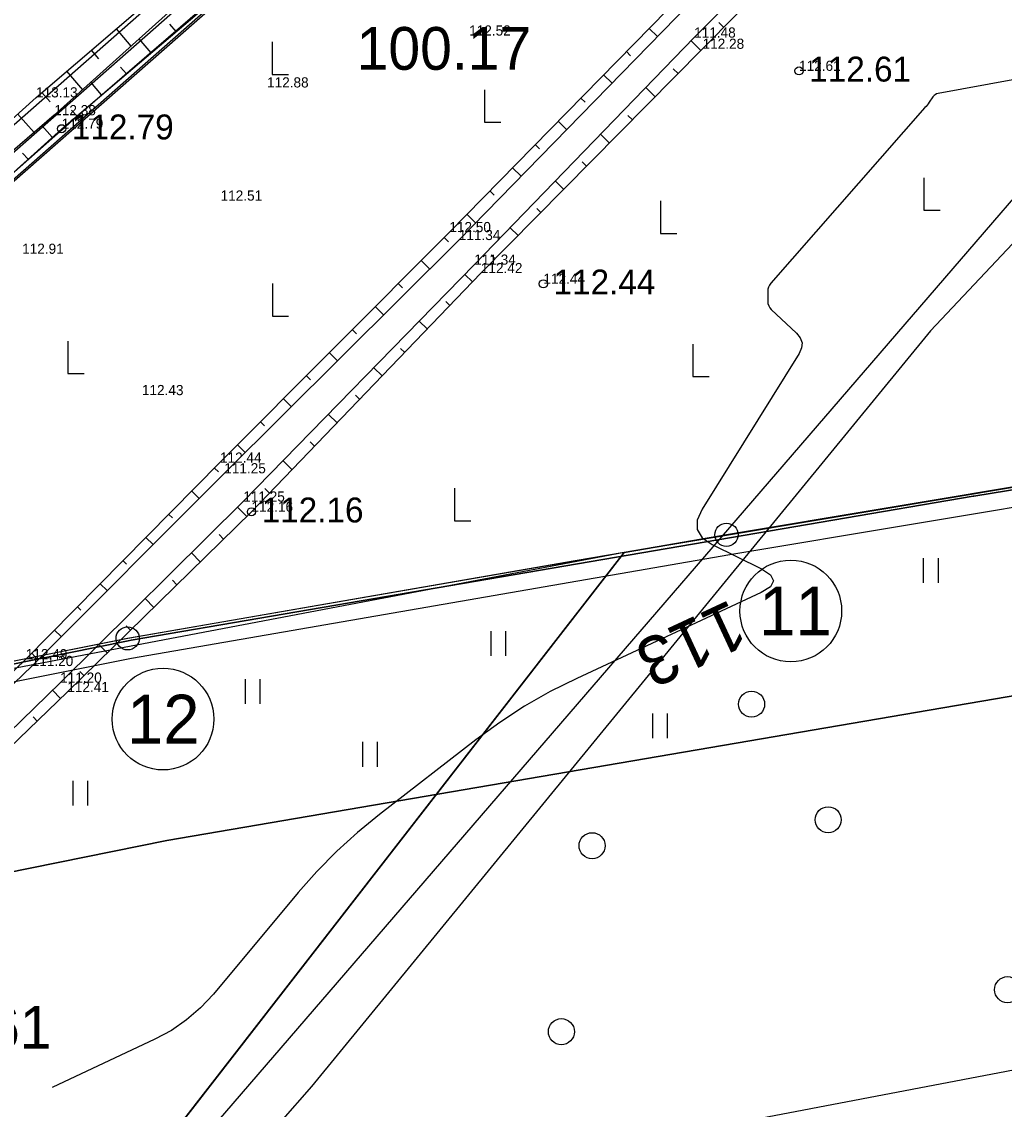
# Model space of a CAD drawing. Extents: x 662249 to 665480, y 6426254 to 6428735.
# Drawn here: x 662662.4 to 662759.1, y 6428174.7 to 6428281.7 of the extents above; entities that cross this region are included whole.
import ezdxf

# ---------------------------------------------------------------- set-up
doc = ezdxf.new("R2010")
doc.units = 0
for name, color, linetype in [('ElektriShuliin__x0020__1__x002d__20__x0020__kV__x0020____x0028__Keskpingeliin__x0029___VOOND', 7, 'Continuous'), ('GEOLPUNKT', 7, 'Continuous'), ('HALJASTUS', 7, 'Continuous'), ('HORISONTAAL', 7, 'Continuous'), ('kataster', 7, 'Continuous'), ('KORGUS-EH2000', 7, 'Continuous'), ('MAAMUDEL-EH2000', 7, 'Continuous'), ('Maaparandus_1_VOOND', 7, 'Continuous'), ('MOOTPIIR', 7, 'Continuous'), ('PIIR_ME', 7, 'Continuous'), ('PIIR_TM', 7, 'Continuous'), ('PIIRIMLEITUD', 7, 'Continuous'), ('PLOKK', 7, 'Continuous'), ('RELJEEF', 7, 'Continuous'), ('TEHNO', 7, 'Continuous'), ('TÄIDE', 7, 'Continuous')]:
    doc.layers.add(name, color=color, linetype=linetype)

msp = doc.modelspace()

# ---------------------------------------------------------------- linework, layer by layer
at = {"layer": 'ElektriShuliin__x0020__1__x002d__20__x0020__kV__x0020____x0028__Keskpingeliin__x0029___VOOND'}
for points in [[(662334.53, 6428157.48), (662363.05, 6428162.46), (662436, 6428175.46), (662436.01, 6428175.46), (662511.06, 6428188.69), (662592.77, 6428204.58), (662672.91, 6428220.78), (662673.21, 6428220.84), (662756.03, 6428235), (662756.1, 6428235.01), (662839.12, 6428248.6), (662921.78, 6428263.39), (662922.16, 6428263.46), (663019.92, 6428277.04), (663059.26, 6428324.89)], [(663058.79, 6428292.83), (663032.88, 6428261.32), (663031.25, 6428259.74), (663028.99, 6428258.43), (663026.54, 6428257.77), (662925.11, 6428243.67), (662842.57, 6428228.9), (662842.43, 6428228.87), (662759.36, 6428215.28), (662676.72, 6428201.15), (662596.69, 6428184.97), (662596.62, 6428184.95), (662514.79, 6428169.04), (662514.62, 6428169.01), (662439.49, 6428155.76), (662366.54, 6428142.77), (662366.51, 6428142.76), (662334.98, 6428137.25)]]:
    msp.add_lwpolyline(points, dxfattribs=at)
at = {"layer": 'HALJASTUS'}
for p, q in [((662687.08, 6428279.69), (662687.08, 6428276.49)), ((662687.08, 6428276.49), (662688.68, 6428276.49)), ((662707.96, 6428274.99), (662707.96, 6428271.79)), ((662707.96, 6428271.79), (662709.56, 6428271.79)), ((662751.18, 6428266.33), (662751.18, 6428263.13)), ((662725.28, 6428264.06), (662725.28, 6428260.86)), ((662751.18, 6428263.13), (662752.78, 6428263.13)), ((662725.28, 6428260.86), (662726.88, 6428260.86)), ((662687.09, 6428255.93), (662687.09, 6428252.73)), ((662687.09, 6428252.73), (662688.69, 6428252.73)), ((662666.98, 6428250.27), (662666.98, 6428247.07)), ((662728.46, 6428249.97), (662728.46, 6428246.77)), ((662666.98, 6428247.07), (662668.58, 6428247.07)), ((662728.46, 6428246.77), (662730.06, 6428246.77)), ((662705.02, 6428235.79), (662705.02, 6428232.59)), ((662705.02, 6428232.59), (662706.62, 6428232.59)), ((662751.12, 6428228.92), (662751.12, 6428226.49)), ((662752.57, 6428228.92), (662752.57, 6428226.49)), ((662708.59, 6428221.74), (662708.59, 6428219.31)), ((662710.04, 6428221.74), (662710.04, 6428219.31)), ((662684.42, 6428217.02), (662684.42, 6428214.58)), ((662685.87, 6428217.02), (662685.87, 6428214.58)), ((662724.49, 6428213.65), (662724.49, 6428211.22)), ((662725.94, 6428213.65), (662725.94, 6428211.22)), ((662695.96, 6428210.84), (662695.96, 6428208.4)), ((662697.41, 6428210.84), (662697.41, 6428208.4)), ((662667.47, 6428207.02), (662667.47, 6428204.58)), ((662668.92, 6428207.02), (662668.92, 6428204.58))]:
    msp.add_line(p, q, dxfattribs=at)
for centre in [(662734.23, 6428214.56), (662741.76, 6428203.19), (662718.54, 6428200.64), (662759.41, 6428186.48), (662715.52, 6428182.35)]:
    msp.add_circle(centre, 1.28, dxfattribs=at)
at = {"layer": 'HORISONTAAL'}
msp.add_lwpolyline([(662759.92, 6428275.96), (662752.59, 6428274.62), (662752.43, 6428274.57), (662752.3, 6428274.5), (662752.18, 6428274.41), (662752.07, 6428274.29), (662751.69, 6428273.75), (662751.59, 6428273.61), (662751.49, 6428273.48), (662751.39, 6428273.35), (662751.28, 6428273.23), (662736.13, 6428255.96), (662735.99, 6428255.77), (662735.89, 6428255.57), (662735.84, 6428255.36), (662735.82, 6428255.13), (662735.82, 6428254.18), (662735.84, 6428253.95), (662735.91, 6428253.74), (662736.02, 6428253.55), (662736.17, 6428253.38), (662738.65, 6428251.04), (662739.02, 6428250.58), (662739.19, 6428250.1), (662739.15, 6428249.59), (662738.91, 6428249.05), (662729.36, 6428233.75), (662728.89, 6428232.67), (662728.89, 6428231.73), (662729.38, 6428230.92), (662730.35, 6428230.26), (662735.2, 6428227.86), (662736.1, 6428227.27), (662736.4, 6428226.68), (662736.09, 6428226.1), (662735.17, 6428225.53), (662717.04, 6428217.09), (662714.43, 6428215.79), (662711.9, 6428214.35), (662709.46, 6428212.76), (662707.1, 6428211.04), (662697.62, 6428203.71), (662695.47, 6428201.95), (662693.42, 6428200.09), (662691.48, 6428198.11), (662689.64, 6428196.03), (662681.29, 6428186.05), (662680.04, 6428184.7), (662678.66, 6428183.51), (662677.16, 6428182.48), (662675.54, 6428181.61), (662665.44, 6428176.87)], dxfattribs=at)
at = {"layer": 'kataster'}
msp.add_line((662721.7, 6428229.48), (662668.6, 6428161.14), dxfattribs=at)
for points in [[(662391.23, 6428299.93), (662608.71, 6428359.38), (662618.16, 6428423.35), (662629.14, 6428493.48), (662661.22, 6428493.51), (662706.83, 6428541.46), (662795.71, 6428534.49), (662823.75, 6428528.71), (662852.16, 6428518.05), (662998.5, 6428443.86), (662984.06, 6428410.76), (663021.4, 6428410.92), (662971.37, 6428270.38), (662921.77, 6428263.47), (662876.27, 6428255.36), (662725.9, 6428230.21), (662721.7, 6428229.48), (662716.89, 6428228.65), (662672.87, 6428221.02), (662593.61, 6428205.21), (662588.99, 6428204.27), (662585.3, 6428203.52), (662511.03, 6428188.8)], [(662721.7, 6428229.48), (662588.99, 6428204.27), (662552.63, 6428139.02)]]:
    msp.add_lwpolyline(points, dxfattribs=at)
msp.add_lwpolyline([(662618.06, 6428096.1), (662721.7, 6428229.48), (662725.9, 6428230.21), (662876.27, 6428255.36), (662921.77, 6428263.47), (662971.37, 6428270.38), (662959.35, 6428237.52), (662931.24, 6428230.84), (662828.86, 6428061.56), (662756.55, 6428009.23), (662644.16, 6427992.31)], close=True, dxfattribs=at)
at = {"layer": 'KORGUS-EH2000'}
for centre in [(662738.9, 6428276.84), (662666.37, 6428271.15), (662713.75, 6428255.9), (662685.04, 6428233.48)]:
    msp.add_circle(centre, 0.4, dxfattribs=at)
at = {"layer": 'Maaparandus_1_VOOND'}
msp.add_lwpolyline([(662549.59, 6428138.44), (662580.7, 6428195), (662786.09, 6428375.23), (662815.22, 6428328.39), (662671.51, 6428161.7)], dxfattribs=at)
at = {"layer": 'MOOTPIIR'}
msp.add_lwpolyline([(662323.64, 6428653.68), (662820.99, 6428624.05), (663000, 6428592), (663088.34, 6428517.37), (663059.39, 6428333.69), (663057.95, 6428235.42), (662335.85, 6428097.66)], close=True, dxfattribs=at)
at = {"layer": 'PIIR_ME'}
for points in [[(662706.77, 6428541.46), (662795.71, 6428534.49), (662823.75, 6428528.71), (662852.16, 6428518.05), (662987.32, 6428449.53), (662974.57, 6428415.03), (662981.01, 6428352.07), (662955.63, 6428268.2), (662921.76, 6428263.49), (662876.27, 6428255.35), (662816.01, 6428331.34), (662786.08, 6428375.63), (662782.84, 6428372.78), (662591.85, 6428204.81), (662511.04, 6428188.79), (662401.66, 6428169.5), (662375.81, 6428299.6), (662391.2, 6428299.93), (662608.67, 6428359.34), (662618.39, 6428422.96), (662629.18, 6428493.54), (662661.3, 6428493.57)], [(662707.56, 6428539.39), (662795.43, 6428532.51), (662823.19, 6428526.78), (662851.35, 6428516.22), (662984.83, 6428448.55), (662972.53, 6428415.29), (662978.98, 6428352.27), (662954.09, 6428270), (662921.45, 6428265.47), (662877.09, 6428257.53), (662817.62, 6428332.52), (662786.46, 6428378.63), (662781.52, 6428374.28), (662590.93, 6428206.67), (662510.67, 6428190.76), (662403.24, 6428171.81), (662378.24, 6428297.65), (662391.49, 6428297.94), (662610.45, 6428357.75), (662620.37, 6428422.66), (662630.9, 6428491.54), (662662.16, 6428491.57)]]:
    msp.add_lwpolyline(points, close=True, dxfattribs=at)
at = {"layer": 'PIIR_TM'}
for points in [[(662705.98, 6428543.53), (662795.99, 6428536.47), (662824.31, 6428530.64), (662852.97, 6428519.88), (663001.09, 6428444.79), (662984.88, 6428407.63), (663023.78, 6428407.94), (662974.61, 6428268.82), (662922.07, 6428261.51), (662876.61, 6428253.38), (662732.09, 6428229.24), (662673.23, 6428219.06), (662592.24, 6428202.85), (662511.41, 6428186.82), (662402, 6428167.53), (662390.21, 6428165.55), (662363.23, 6428301.33), (662390.91, 6428301.92), (662606.89, 6428360.93), (662616.41, 6428423.26), (662627.46, 6428495.54), (662660.44, 6428495.57)], [(662706.77, 6428541.46), (662795.71, 6428534.49), (662823.75, 6428528.71), (662852.16, 6428518.05), (662998.5, 6428443.86), (662981.81, 6428405.6), (663020.94, 6428405.92), (662973.13, 6428270.63), (662921.76, 6428263.49), (662876.27, 6428255.35), (662731.76, 6428231.22), (662672.86, 6428221.03), (662591.85, 6428204.81), (662511.04, 6428188.79), (662401.66, 6428169.5), (662391.79, 6428167.84), (662365.66, 6428299.38), (662391.2, 6428299.93), (662608.67, 6428359.34), (662618.39, 6428422.96), (662629.18, 6428493.54), (662661.3, 6428493.57)]]:
    msp.add_lwpolyline(points, close=True, dxfattribs=at)
for centre in [(662738.09, 6428223.72), (662676.34, 6428213.09)]:
    msp.add_circle(centre, 5, dxfattribs=at)
at = {"layer": 'PIIRIMLEITUD'}
for centre in [(662731.76, 6428231.22), (662672.86, 6428221.03)]:
    msp.add_circle(centre, 1.14, dxfattribs=at)
at = {"layer": 'PLOKK'}
msp.add_lwpolyline([(662708.36, 6428537.32), (662795.15, 6428530.52), (662822.64, 6428524.86), (662850.55, 6428514.38), (662982.33, 6428447.57), (662970.5, 6428415.55), (662976.95, 6428352.46), (662952.54, 6428271.81), (662921.13, 6428267.44), (662877.92, 6428259.71), (662819.24, 6428333.71), (662786.85, 6428381.63), (662780.2, 6428375.78), (662590.02, 6428208.52), (662510.3, 6428192.72), (662404.82, 6428174.12), (662380.66, 6428295.7), (662391.78, 6428295.94), (662612.23, 6428356.17), (662622.34, 6428422.36), (662632.62, 6428489.54), (662663.02, 6428489.57)], close=True, dxfattribs=at)
msp.add_lwpolyline([(662814.98, 6428332.86), (662814.23, 6428330.38), (662810.09, 6428321.94), (662805.12, 6428313.17), (662799.83, 6428306.38), (662784.93, 6428289.34), (662773.84, 6428276.59), (662762.59, 6428262.69), (662751.83, 6428251.27), (662690.93, 6428176.96), (662678.73, 6428163.07)], dxfattribs=at)
at = {"layer": 'RELJEEF'}
for p, q in [((662671.72, 6428280.97), (662673.18, 6428279.26)), ((662676.99, 6428281.42), (662677.61, 6428280.7)), ((662724.15, 6428281.02), (662724.97, 6428280.21)), ((662731.02, 6428281.6), (662731.5, 6428281.12)), ((662675.17, 6428278.63), (662674, 6428280)), ((662729.25, 6428278.85), (662728.29, 6428279.8)), ((662670.04, 6428278.01), (662669.29, 6428278.89)), ((662722.32, 6428278.33), (662721.91, 6428278.74)), ((662666.86, 6428276.81), (662668.42, 6428274.98)), ((662672.17, 6428277.21), (662672.73, 6428276.55)), ((662726.53, 6428277.04), (662727, 6428276.57)), ((662670.29, 6428274.48), (662669.24, 6428275.72)), ((662719.67, 6428276.45), (662720.5, 6428275.64)), ((662665.24, 6428273.79), (662664.42, 6428274.73)), ((662724.75, 6428274.3), (662723.83, 6428275.2)), ((662717.85, 6428273.76), (662717.43, 6428274.17)), ((662662.04, 6428272.6), (662663.67, 6428270.78)), ((662667.35, 6428272.99), (662667.85, 6428272.41)), ((662722.05, 6428272.46), (662722.5, 6428272.02)), ((662665.44, 6428270.31), (662664.44, 6428271.44)), ((662715.19, 6428271.88), (662716.03, 6428271.06)), ((662720.25, 6428269.74), (662719.38, 6428270.61)), ((662713.37, 6428269.18), (662712.95, 6428269.6)), ((662662.53, 6428268.75), (662663.06, 6428268.17)), ((662710.71, 6428267.31), (662711.56, 6428266.48)), ((662717.58, 6428267.89), (662718, 6428267.47)), ((662715.75, 6428265.19), (662714.93, 6428266.01)), ((662708.9, 6428264.61), (662708.47, 6428265.03)), ((662706.23, 6428262.74), (662707.09, 6428261.9)), ((662713.1, 6428263.31), (662713.5, 6428262.92)), ((662711.26, 6428260.64), (662710.47, 6428261.41)), ((662704.41, 6428260.04), (662703.98, 6428260.46)), ((662708.62, 6428258.74), (662709.01, 6428258.36)), ((662701.73, 6428258.19), (662702.57, 6428257.35)), ((662706.77, 6428256.08), (662706.01, 6428256.81)), ((662699.88, 6428255.51), (662699.47, 6428255.93)), ((662704.16, 6428254.15), (662704.55, 6428253.77)), ((662697.21, 6428253.66), (662698.03, 6428252.84)), ((662702.33, 6428251.46), (662701.54, 6428252.23)), ((662695.36, 6428250.99), (662694.95, 6428251.39)), ((662692.7, 6428249.12), (662693.49, 6428248.33)), ((662699.71, 6428249.55), (662700.11, 6428249.16)), ((662690.83, 6428246.46), (662690.44, 6428246.85)), ((662697.89, 6428246.85), (662697.07, 6428247.64)), ((662688.18, 6428244.58), (662688.95, 6428243.82)), ((662695.26, 6428244.95), (662695.68, 6428244.55)), ((662693.46, 6428242.24), (662692.6, 6428243.06)), ((662686.31, 6428241.94), (662685.93, 6428242.32)), ((662690.8, 6428240.35), (662691.24, 6428239.93)), ((662683.67, 6428240.05), (662684.42, 6428239.3)), ((662689.02, 6428237.63), (662688.14, 6428238.48)), ((662681.78, 6428237.41), (662681.41, 6428237.78)), ((662679.16, 6428235.5), (662679.89, 6428234.78)), ((662686.35, 6428235.76), (662686.8, 6428235.32)), ((662684.57, 6428233.03), (662683.67, 6428233.92)), ((662677.27, 6428232.87), (662676.91, 6428233.22)), ((662674.66, 6428230.95), (662675.36, 6428230.26)), ((662681.85, 6428231.24), (662682.29, 6428230.79)), ((662672.76, 6428228.33), (662672.42, 6428228.67)), ((662680, 6428228.55), (662679.13, 6428229.43)), ((662670.17, 6428226.4), (662670.84, 6428225.73)), ((662677.28, 6428226.75), (662677.71, 6428226.31)), ((662675.43, 6428224.07), (662674.58, 6428224.94)), ((662668.25, 6428223.8), (662667.92, 6428224.12)), ((662672.72, 6428222.26), (662673.14, 6428221.83)), ((662665.67, 6428221.84), (662666.31, 6428221.21)), ((662670.85, 6428219.6), (662670.03, 6428220.44)), ((662663.73, 6428219.25), (662663.42, 6428219.57)), ((662668.16, 6428217.77), (662668.57, 6428217.36)), ((662666.27, 6428215.12), (662665.47, 6428215.95)), ((662663.58, 6428213.31), (662663.97, 6428212.9))]:
    msp.add_line(p, q, dxfattribs=at)
for points in [[(662553.11, 6428157.57), (662569.51, 6428187.93), (662580.53, 6428199.92), (662616.52, 6428231.73), (662642.5, 6428254.97), (662663.85, 6428274.23), (662703.25, 6428307.97), (662725.58, 6428327.36)], [(662725.02, 6428324.34), (662704.8, 6428307.69), (662665.64, 6428272.48), (662643.18, 6428253.11), (662617.94, 6428230.18), (662582.21, 6428198.16), (662571.67, 6428187.23), (662554.76, 6428156.71)], [(662556.11, 6428155.52), (662572.64, 6428185.5), (662583.22, 6428196.59), (662618.64, 6428228.79), (662643.99, 6428250.95), (662666.37, 6428271.15), (662706.33, 6428305.1), (662724.74, 6428320.94)], [(662625.04, 6428174.9), (662647.9, 6428197.4), (662666.92, 6428215.75), (662685.04, 6428233.48), (662707.6, 6428256.95), (662729.41, 6428279.01), (662746.16, 6428295.97)], [(662623.79, 6428175.15), (662647.26, 6428198.25), (662666.22, 6428216.67), (662684.23, 6428234.48), (662706.95, 6428257.78), (662728.58, 6428280.11), (662743.99, 6428295.62)], [(662619.94, 6428177.07), (662643.67, 6428200.42), (662662.84, 6428218.98), (662681.94, 6428238.31), (662704.5, 6428260.98), (662725.95, 6428282.86), (662737.86, 6428294.28)], [(662621.1, 6428176.31), (662644.14, 6428199.76), (662663.42, 6428218.31), (662682.36, 6428237.26), (662705.43, 6428260.2), (662726.81, 6428282.09), (662739.76, 6428294.57)]]:
    msp.add_lwpolyline(points, dxfattribs=at)
at = {"layer": 'TEHNO'}
msp.add_lwpolyline([(662682.31, 6428284.86), (662674.76, 6428278.3), (662667.22, 6428271.77), (662667.2, 6428271.75), (662666.66, 6428271.24), (662665.68, 6428270.42), (662659.71, 6428265.13), (662652.22, 6428258.5), (662644.73, 6428251.88), (662644.35, 6428251.54), (662643.87, 6428251.09), (662643.16, 6428250.51), (662637.22, 6428245.27), (662629.72, 6428238.66), (662622.21, 6428232.05), (662619.56, 6428229.72), (662618.57, 6428228.8), (662618.02, 6428228.34), (662614.71, 6428225.44), (662607.19, 6428218.85)], dxfattribs=at)
at = {"layer": 'TÄIDE'}
for points in [[(663059.26, 6428324.89), (663019.92, 6428277.04), (662922.16, 6428263.46), (662921.78, 6428263.39), (662839.12, 6428248.6), (662756.1, 6428235.01), (662756.03, 6428235), (662673.21, 6428220.84), (662672.91, 6428220.78), (662592.77, 6428204.58), (662511.06, 6428188.69), (662436.01, 6428175.46), (662436, 6428175.46), (662363.05, 6428162.46), (662334.53, 6428157.48)], [(662334.98, 6428137.25), (662366.51, 6428142.76), (662366.54, 6428142.77), (662439.49, 6428155.76), (662514.62, 6428169.01), (662514.79, 6428169.04), (662596.62, 6428184.95), (662596.69, 6428184.97), (662676.72, 6428201.15), (662759.36, 6428215.28), (662842.43, 6428228.87), (662842.57, 6428228.9), (662925.11, 6428243.67), (663026.54, 6428257.77), (663028.99, 6428258.43), (663031.25, 6428259.74), (663032.88, 6428261.32), (663058.79, 6428292.83)]]:
    msp.add_lwpolyline(points, dxfattribs=at)

# ---------------------------------------------------------------- texts
at = {"layer": 'GEOLPUNKT'}
msp.add_text('100.17', height=4.2, dxfattribs=at).set_placement((662695.38, 6428276.95))
at = {"layer": 'HORISONTAAL'}
msp.add_text('113', height=4.8, rotation=204.9473, dxfattribs=at).set_placement((662732.17, 6428224.9))
at = {"layer": 'kataster'}
msp.add_text('Erastvere metskond 161', height=4.2, dxfattribs=at).set_placement((662604.5, 6428180.68))
at = {"layer": 'KORGUS-EH2000'}
for s, p in [('112.61', (662739.9, 6428275.79)), ('112.79', (662667.37, 6428270.1)), ('112.44', (662714.75, 6428254.85)), ('112.16', (662686.04, 6428232.43))]:
    msp.add_text(s, height=2.45, dxfattribs=at).set_placement(p)
at = {"layer": 'MAAMUDEL-EH2000'}
for s, p in [('112.52', (662706.45, 6428280.31)), ('111.48', (662728.58, 6428280.11)), ('112.28', (662729.41, 6428279.01)), ('112.61', (662738.9, 6428276.84)), ('112.88', (662686.57, 6428275.21)), ('113.13', (662663.85, 6428274.23)), ('112.38', (662665.64, 6428272.48)), ('112.79', (662666.37, 6428271.15)), ('112.51', (662682, 6428264.08)), ('112.50', (662704.5, 6428260.98)), ('111.34', (662705.43, 6428260.2)), ('112.91', (662662.48, 6428258.85)), ('111.34', (662706.95, 6428257.78)), ('112.42', (662707.6, 6428256.95)), ('112.44', (662713.75, 6428255.9)), ('112.43', (662674.26, 6428244.95)), ('112.44', (662681.94, 6428238.31)), ('111.25', (662682.36, 6428237.26)), ('111.25', (662684.23, 6428234.48)), ('112.16', (662685.04, 6428233.48)), ('112.49', (662662.84, 6428218.98)), ('111.20', (662663.42, 6428218.31)), ('111.20', (662666.22, 6428216.67)), ('112.41', (662666.92, 6428215.75))]:
    msp.add_text(s, height=1, dxfattribs=at).set_placement(p)
at = {"layer": 'PIIR_TM'}
for s, p in [('11', (662734.97, 6428221.32)), ('12', (662672.79, 6428210.69))]:
    msp.add_text(s, height=4.8, dxfattribs=at).set_placement(p)

doc.saveas('drawing.dxf')
